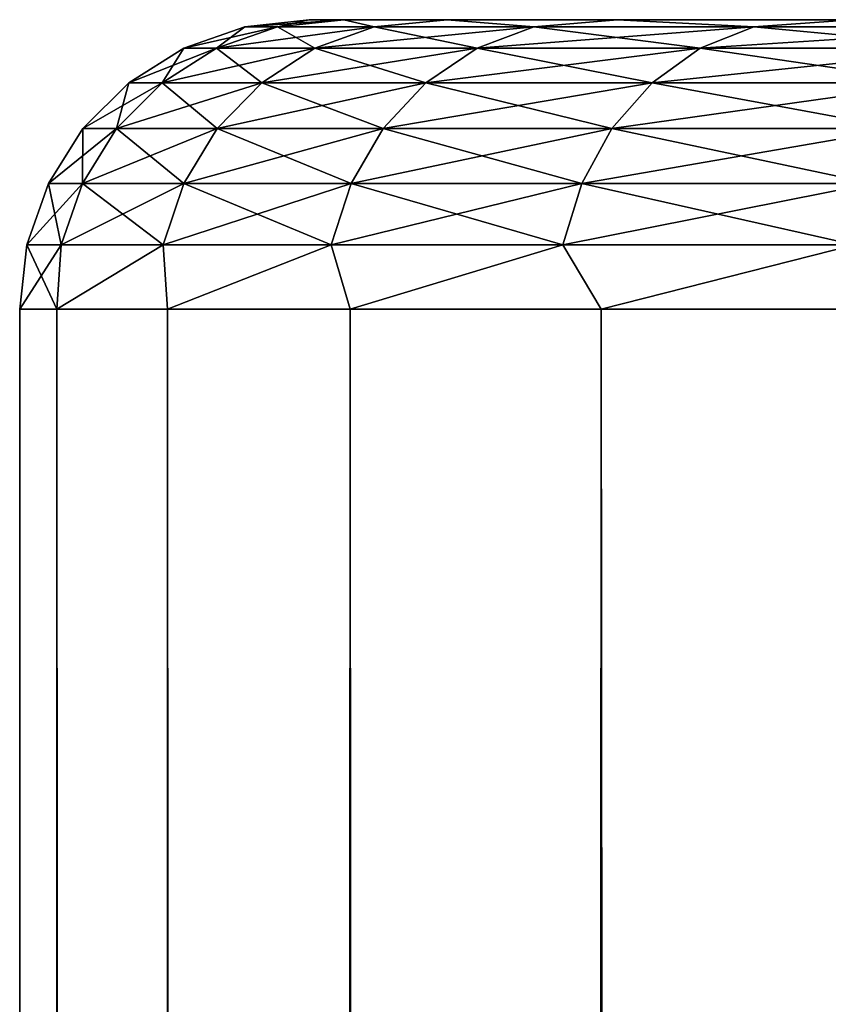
# Model space of a CAD drawing. Extents: x -265 to 265, y 0 to 1307.
# Tile 345 of 436: x -265 to -262.21, y 1296.6 to 1300. Entities that reach past the tile are written whole.
import ezdxf

# ---------------------------------------------------------------- set-up
doc = ezdxf.new("R2010")
doc.units = 0
doc.header["$LTSCALE"] = 65.185185
for name, color, linetype in [('2', 7, 'CONTINUOUS'), ('3', 7, 'CONTINUOUS'), ('4', 7, 'CONTINUOUS'), ('7', 7, 'CONTINUOUS'), ('8', 7, 'CONTINUOUS')]:
    doc.layers.add(name, color=color, linetype=linetype)

msp = doc.modelspace()

# ---------------------------------------------------------------- linework, layer by layer
at = {"layer": '2', "color": 7, "linetype": 'CONTINUOUS'}
for points in [[(-264, 1300), (-263.8802, 1300, 1.8273), (-263.8802, 1300, -1.8273), (-264, 1300)], [(-263.8802, 1300, 1.8273), (-263.523, 1300, 3.6234), (-263.8802, 1300, -1.8273), (-263.8802, 1300, 1.8273)], [(-263.523, 1300, 3.6234), (-263.523, 1300, -3.6234), (-263.8802, 1300, -1.8273), (-263.523, 1300, 3.6234)], [(-263.523, 1300, 3.6234), (-262.9343, 1300, 5.3575), (-263.523, 1300, -3.6234), (-263.523, 1300, 3.6234)], [(-262.9343, 1300, 5.3575), (-262.9343, 1300, -5.3575), (-263.523, 1300, -3.6234), (-262.9343, 1300, 5.3575)], [(-262.9343, 1300, 5.3575), (-262.1244, 1300, 7), (-262.9343, 1300, -5.3575), (-262.9343, 1300, 5.3575)], [(-262.1244, 1300, 7), (-262.1244, 1300, -7), (-262.9343, 1300, -5.3575), (-262.1244, 1300, 7)]]:
    msp.add_3dface(points, dxfattribs=at)
at = {"layer": '3', "color": 7, "linetype": 'CONTINUOUS'}
for points in [[(-265, 1), (-264.8717, 1, 1.9579), (-265, 1299), (-265, 1)], [(-265, 1299), (-264.8717, 1, 1.9579), (-264.8717, 1299, 1.9579), (-265, 1299)], [(-264.8717, 1, 1.9579), (-264.4889, 1, 3.8823), (-264.8717, 1299, 1.9579), (-264.8717, 1, 1.9579)], [(-264.8717, 1299, 1.9579), (-264.4889, 1, 3.8823), (-264.4889, 1299, 3.8823), (-264.8717, 1299, 1.9579)], [(-264.4889, 1, 3.8823), (-263.8582, 1, 5.7403), (-264.4889, 1299, 3.8823), (-264.4889, 1, 3.8823)], [(-264.4889, 1299, 3.8823), (-263.8582, 1, 5.7403), (-263.8582, 1299, 5.7403), (-264.4889, 1299, 3.8823)], [(-263.8582, 1, 5.7403), (-262.9904, 1, 7.5), (-263.8582, 1299, 5.7403), (-263.8582, 1, 5.7403)], [(-263.8582, 1299, 5.7403), (-262.9904, 1, 7.5), (-262.9904, 1299, 7.5), (-263.8582, 1299, 5.7403)], [(-262.9904, 1, 7.5), (-261.9003, 1, 9.1314), (-262.9904, 1299, 7.5), (-262.9904, 1, 7.5)], [(-262.9904, 1299, 7.5), (-261.9003, 1, 9.1314), (-261.9003, 1299, 9.1314), (-262.9904, 1299, 7.5)]]:
    msp.add_3dface(points, dxfattribs=at)
at = {"layer": '4', "color": 7, "linetype": 'CONTINUOUS'}
for points in [[(-265, 1), (-265, 1299), (-264.8717, 1299, -1.9579), (-265, 1)], [(-264.8717, 1, -1.9579), (-265, 1), (-264.8717, 1299, -1.9579), (-264.8717, 1, -1.9579)], [(-264.4889, 1, -3.8823), (-264.8717, 1, -1.9579), (-264.4889, 1299, -3.8823), (-264.4889, 1, -3.8823)], [(-264.4889, 1299, -3.8823), (-264.8717, 1, -1.9579), (-264.8717, 1299, -1.9579), (-264.4889, 1299, -3.8823)], [(-263.8582, 1, -5.7403), (-264.4889, 1, -3.8823), (-263.8582, 1299, -5.7403), (-263.8582, 1, -5.7403)], [(-263.8582, 1299, -5.7403), (-264.4889, 1, -3.8823), (-264.4889, 1299, -3.8823), (-263.8582, 1299, -5.7403)], [(-262.9904, 1, -7.5), (-263.8582, 1, -5.7403), (-262.9904, 1299, -7.5), (-262.9904, 1, -7.5)], [(-262.9904, 1299, -7.5), (-263.8582, 1, -5.7403), (-263.8582, 1299, -5.7403), (-262.9904, 1299, -7.5)], [(-261.9003, 1, -9.1314), (-262.9904, 1, -7.5), (-261.9003, 1299, -9.1314), (-261.9003, 1, -9.1314)], [(-261.9003, 1299, -9.1314), (-262.9904, 1, -7.5), (-262.9904, 1299, -7.5), (-261.9003, 1299, -9.1314)]]:
    msp.add_3dface(points, dxfattribs=at)
at = {"layer": '7', "color": 7, "linetype": 'CONTINUOUS'}
for points in [[(-264.3193, 1299.9014, 1.8089), (-264.2214, 1299.9752), (-264.4331, 1299.9014), (-264.3193, 1299.9014, 1.8089)], [(-264.1093, 1299.9752, 1.7824), (-264.2214, 1299.9752), (-264.3193, 1299.9014, 1.8089), (-264.1093, 1299.9752, 1.7824)], [(-263.9796, 1299.9014, 3.5894), (-264.1093, 1299.9752, 1.7824), (-264.3193, 1299.9014, 1.8089), (-263.9796, 1299.9014, 3.5894)], [(-264.1093, 1299.9752, 1.7824), (-264, 1300), (-264.2214, 1299.9752), (-264.1093, 1299.9752, 1.7824)], [(-263.8802, 1300, 1.8273), (-264, 1300), (-264.1093, 1299.9752, 1.7824), (-263.8802, 1300, 1.8273)], [(-263.7746, 1299.9752, 3.5367), (-263.8802, 1300, 1.8273), (-264.1093, 1299.9752, 1.7824), (-263.7746, 1299.9752, 3.5367)], [(-263.7746, 1299.9752, 3.5367), (-264.1093, 1299.9752, 1.7824), (-263.9796, 1299.9014, 3.5894), (-263.7746, 1299.9752, 3.5367)], [(-263.4195, 1299.9014, 5.3132), (-263.7746, 1299.9752, 3.5367), (-263.9796, 1299.9014, 3.5894), (-263.4195, 1299.9014, 5.3132)], [(-263.523, 1300, 3.6234), (-263.8802, 1300, 1.8273), (-263.7746, 1299.9752, 3.5367), (-263.523, 1300, 3.6234)], [(-263.2227, 1299.9752, 5.2353), (-263.523, 1300, 3.6234), (-263.7746, 1299.9752, 3.5367), (-263.2227, 1299.9752, 5.2353)], [(-263.2227, 1299.9752, 5.2353), (-263.7746, 1299.9752, 3.5367), (-263.4195, 1299.9014, 5.3132), (-263.2227, 1299.9752, 5.2353)], [(-262.9343, 1300, 5.3575), (-263.523, 1300, 3.6234), (-263.2227, 1299.9752, 5.2353), (-262.9343, 1300, 5.3575)], [(-262.6478, 1299.9014, 6.9532), (-263.2227, 1299.9752, 5.2353), (-263.4195, 1299.9014, 5.3132), (-262.6478, 1299.9014, 6.9532)], [(-262.4623, 1299.9752, 6.8512), (-262.9343, 1300, 5.3575), (-263.2227, 1299.9752, 5.2353), (-262.4623, 1299.9752, 6.8512)], [(-262.4623, 1299.9752, 6.8512), (-263.2227, 1299.9752, 5.2353), (-262.6478, 1299.9014, 6.9532), (-262.4623, 1299.9752, 6.8512)], [(-262.1244, 1300, 7), (-262.9343, 1300, 5.3575), (-262.4623, 1299.9752, 6.8512), (-262.1244, 1300, 7)], [(-261.6766, 1299.9014, 8.4835), (-262.4623, 1299.9752, 6.8512), (-262.6478, 1299.9014, 6.9532), (-261.6766, 1299.9014, 8.4835)], [(-261.5054, 1299.9752, 8.3591), (-262.1244, 1300, 7), (-262.4623, 1299.9752, 6.8512), (-261.5054, 1299.9752, 8.3591)], [(-261.5054, 1299.9752, 8.3591), (-262.4623, 1299.9752, 6.8512), (-261.6766, 1299.9014, 8.4835), (-261.5054, 1299.9752, 8.3591)], [(-264.5077, 1299.7823, 1.8327), (-264.4331, 1299.9014), (-264.623, 1299.7823), (-264.5077, 1299.7823, 1.8327)], [(-264.3193, 1299.9014, 1.8089), (-264.4331, 1299.9014), (-264.5077, 1299.7823, 1.8327), (-264.3193, 1299.9014, 1.8089)], [(-264.1636, 1299.7823, 3.6366), (-264.3193, 1299.9014, 1.8089), (-264.5077, 1299.7823, 1.8327), (-264.1636, 1299.7823, 3.6366)], [(-263.9796, 1299.9014, 3.5894), (-264.3193, 1299.9014, 1.8089), (-264.1636, 1299.7823, 3.6366), (-263.9796, 1299.9014, 3.5894)], [(-263.5961, 1299.7823, 5.3831), (-263.9796, 1299.9014, 3.5894), (-264.1636, 1299.7823, 3.6366), (-263.5961, 1299.7823, 5.3831)], [(-263.4195, 1299.9014, 5.3132), (-263.9796, 1299.9014, 3.5894), (-263.5961, 1299.7823, 5.3831), (-263.4195, 1299.9014, 5.3132)], [(-262.8142, 1299.7823, 7.0447), (-263.4195, 1299.9014, 5.3132), (-263.5961, 1299.7823, 5.3831), (-262.8142, 1299.7823, 7.0447)], [(-262.6478, 1299.9014, 6.9532), (-263.4195, 1299.9014, 5.3132), (-262.8142, 1299.7823, 7.0447), (-262.6478, 1299.9014, 6.9532)], [(-261.8302, 1299.7823, 8.5952), (-262.6478, 1299.9014, 6.9532), (-262.8142, 1299.7823, 7.0447), (-261.8302, 1299.7823, 8.5952)], [(-261.6766, 1299.9014, 8.4835), (-262.6478, 1299.9014, 6.9532), (-261.8302, 1299.7823, 8.5952), (-261.6766, 1299.9014, 8.4835)], [(-264.665, 1299.6238, 1.8526), (-264.623, 1299.7823), (-264.7816, 1299.6238), (-264.665, 1299.6238, 1.8526)], [(-264.5077, 1299.7823, 1.8327), (-264.623, 1299.7823), (-264.665, 1299.6238, 1.8526), (-264.5077, 1299.7823, 1.8327)], [(-264.3172, 1299.6238, 3.676), (-264.5077, 1299.7823, 1.8327), (-264.665, 1299.6238, 1.8526), (-264.3172, 1299.6238, 3.676)], [(-264.1636, 1299.7823, 3.6366), (-264.5077, 1299.7823, 1.8327), (-264.3172, 1299.6238, 3.676), (-264.1636, 1299.7823, 3.6366)], [(-263.7435, 1299.6238, 5.4415), (-264.1636, 1299.7823, 3.6366), (-264.3172, 1299.6238, 3.676), (-263.7435, 1299.6238, 5.4415)], [(-263.5961, 1299.7823, 5.3831), (-264.1636, 1299.7823, 3.6366), (-263.7435, 1299.6238, 5.4415), (-263.5961, 1299.7823, 5.3831)], [(-262.9532, 1299.6238, 7.1211), (-263.5961, 1299.7823, 5.3831), (-263.7435, 1299.6238, 5.4415), (-262.9532, 1299.6238, 7.1211)], [(-262.8142, 1299.7823, 7.0447), (-263.5961, 1299.7823, 5.3831), (-262.9532, 1299.6238, 7.1211), (-262.8142, 1299.7823, 7.0447)], [(-261.9585, 1299.6238, 8.6884), (-262.8142, 1299.7823, 7.0447), (-262.9532, 1299.6238, 7.1211), (-261.9585, 1299.6238, 8.6884)], [(-261.8302, 1299.7823, 8.5952), (-262.8142, 1299.7823, 7.0447), (-261.9585, 1299.6238, 8.6884), (-261.8302, 1299.7823, 8.5952)], [(-264.7834, 1299.4341, 1.8676), (-264.7816, 1299.6238), (-264.9009, 1299.4341), (-264.7834, 1299.4341, 1.8676)], [(-264.665, 1299.6238, 1.8526), (-264.7816, 1299.6238), (-264.7834, 1299.4341, 1.8676), (-264.665, 1299.6238, 1.8526)], [(-264.4327, 1299.4341, 3.7057), (-264.665, 1299.6238, 1.8526), (-264.7834, 1299.4341, 1.8676), (-264.4327, 1299.4341, 3.7057)], [(-264.3172, 1299.6238, 3.676), (-264.665, 1299.6238, 1.8526), (-264.4327, 1299.4341, 3.7057), (-264.3172, 1299.6238, 3.676)], [(-263.8545, 1299.4341, 5.4854), (-264.3172, 1299.6238, 3.676), (-264.4327, 1299.4341, 3.7057), (-263.8545, 1299.4341, 5.4854)], [(-263.7435, 1299.6238, 5.4415), (-264.3172, 1299.6238, 3.676), (-263.8545, 1299.4341, 5.4854), (-263.7435, 1299.6238, 5.4415)], [(-263.0577, 1299.4341, 7.1785), (-263.7435, 1299.6238, 5.4415), (-263.8545, 1299.4341, 5.4854), (-263.0577, 1299.4341, 7.1785)], [(-262.9532, 1299.6238, 7.1211), (-263.7435, 1299.6238, 5.4415), (-263.0577, 1299.4341, 7.1785), (-262.9532, 1299.6238, 7.1211)], [(-262.0551, 1299.4341, 8.7585), (-262.9532, 1299.6238, 7.1211), (-263.0577, 1299.4341, 7.1785), (-262.0551, 1299.4341, 8.7585)], [(-261.9585, 1299.6238, 8.6884), (-262.9532, 1299.6238, 7.1211), (-262.0551, 1299.4341, 8.7585), (-261.9585, 1299.6238, 8.6884)], [(-264.8568, 1299.2225, 1.8769), (-264.9009, 1299.4341), (-264.9749, 1299.2225), (-264.8568, 1299.2225, 1.8769)], [(-264.7834, 1299.4341, 1.8676), (-264.9009, 1299.4341), (-264.8568, 1299.2225, 1.8769), (-264.7834, 1299.4341, 1.8676)], [(-264.5045, 1299.2225, 3.7241), (-264.7834, 1299.4341, 1.8676), (-264.8568, 1299.2225, 1.8769), (-264.5045, 1299.2225, 3.7241)], [(-264.4327, 1299.4341, 3.7057), (-264.7834, 1299.4341, 1.8676), (-264.5045, 1299.2225, 3.7241), (-264.4327, 1299.4341, 3.7057)], [(-263.9233, 1299.2225, 5.5126), (-264.4327, 1299.4341, 3.7057), (-264.5045, 1299.2225, 3.7241), (-263.9233, 1299.2225, 5.5126)], [(-263.8545, 1299.4341, 5.4854), (-264.4327, 1299.4341, 3.7057), (-263.9233, 1299.2225, 5.5126), (-263.8545, 1299.4341, 5.4854)], [(-263.1226, 1299.2225, 7.2142), (-263.8545, 1299.4341, 5.4854), (-263.9233, 1299.2225, 5.5126), (-263.1226, 1299.2225, 7.2142)], [(-263.0577, 1299.4341, 7.1785), (-263.8545, 1299.4341, 5.4854), (-263.1226, 1299.2225, 7.2142), (-263.0577, 1299.4341, 7.1785)], [(-262.115, 1299.2225, 8.802), (-263.0577, 1299.4341, 7.1785), (-263.1226, 1299.2225, 7.2142), (-262.115, 1299.2225, 8.802)], [(-262.0551, 1299.4341, 8.7585), (-263.0577, 1299.4341, 7.1785), (-262.115, 1299.2225, 8.802), (-262.0551, 1299.4341, 8.7585)], [(-265, 1299), (-264.8717, 1299, 1.9579), (-264.9749, 1299.2225), (-265, 1299)], [(-264.8717, 1299, 1.9579), (-264.8568, 1299.2225, 1.8769), (-264.9749, 1299.2225), (-264.8717, 1299, 1.9579)], [(-264.8717, 1299, 1.9579), (-264.4889, 1299, 3.8823), (-264.5045, 1299.2225, 3.7241), (-264.8717, 1299, 1.9579)], [(-264.8717, 1299, 1.9579), (-264.5045, 1299.2225, 3.7241), (-264.8568, 1299.2225, 1.8769), (-264.8717, 1299, 1.9579)], [(-264.4889, 1299, 3.8823), (-263.9233, 1299.2225, 5.5126), (-264.5045, 1299.2225, 3.7241), (-264.4889, 1299, 3.8823)], [(-264.4889, 1299, 3.8823), (-263.8582, 1299, 5.7403), (-263.9233, 1299.2225, 5.5126), (-264.4889, 1299, 3.8823)], [(-263.8582, 1299, 5.7403), (-263.1226, 1299.2225, 7.2142), (-263.9233, 1299.2225, 5.5126), (-263.8582, 1299, 5.7403)], [(-263.8582, 1299, 5.7403), (-262.9904, 1299, 7.5), (-263.1226, 1299.2225, 7.2142), (-263.8582, 1299, 5.7403)], [(-262.9904, 1299, 7.5), (-262.115, 1299.2225, 8.802), (-263.1226, 1299.2225, 7.2142), (-262.9904, 1299, 7.5)], [(-262.9904, 1299, 7.5), (-261.9003, 1299, 9.1314), (-262.115, 1299.2225, 8.802), (-262.9904, 1299, 7.5)]]:
    msp.add_3dface(points, dxfattribs=at)
at = {"layer": '8', "color": 7, "linetype": 'CONTINUOUS'}
for points in [[(-264.4331, 1299.9014), (-264.2214, 1299.9752), (-264.1093, 1299.9752, -1.7824), (-264.4331, 1299.9014)], [(-264.4331, 1299.9014), (-264.1093, 1299.9752, -1.7824), (-264.3193, 1299.9014, -1.8089), (-264.4331, 1299.9014)], [(-264.1093, 1299.9752, -1.7824), (-263.7746, 1299.9752, -3.5367), (-264.3193, 1299.9014, -1.8089), (-264.1093, 1299.9752, -1.7824)], [(-264.3193, 1299.9014, -1.8089), (-263.7746, 1299.9752, -3.5367), (-263.9796, 1299.9014, -3.5894), (-264.3193, 1299.9014, -1.8089)], [(-264.2214, 1299.9752), (-264, 1300), (-263.8802, 1300, -1.8273), (-264.2214, 1299.9752)], [(-264.2214, 1299.9752), (-263.8802, 1300, -1.8273), (-264.1093, 1299.9752, -1.7824), (-264.2214, 1299.9752)], [(-264.1093, 1299.9752, -1.7824), (-263.8802, 1300, -1.8273), (-263.7746, 1299.9752, -3.5367), (-264.1093, 1299.9752, -1.7824)], [(-263.7746, 1299.9752, -3.5367), (-263.2227, 1299.9752, -5.2353), (-263.9796, 1299.9014, -3.5894), (-263.7746, 1299.9752, -3.5367)], [(-263.9796, 1299.9014, -3.5894), (-263.2227, 1299.9752, -5.2353), (-263.4195, 1299.9014, -5.3132), (-263.9796, 1299.9014, -3.5894)], [(-263.8802, 1300, -1.8273), (-263.523, 1300, -3.6234), (-263.7746, 1299.9752, -3.5367), (-263.8802, 1300, -1.8273)], [(-263.7746, 1299.9752, -3.5367), (-263.523, 1300, -3.6234), (-263.2227, 1299.9752, -5.2353), (-263.7746, 1299.9752, -3.5367)], [(-263.523, 1300, -3.6234), (-262.9343, 1300, -5.3575), (-263.2227, 1299.9752, -5.2353), (-263.523, 1300, -3.6234)], [(-263.2227, 1299.9752, -5.2353), (-262.4623, 1299.9752, -6.8512), (-263.4195, 1299.9014, -5.3132), (-263.2227, 1299.9752, -5.2353)], [(-263.4195, 1299.9014, -5.3132), (-262.4623, 1299.9752, -6.8512), (-262.6478, 1299.9014, -6.9532), (-263.4195, 1299.9014, -5.3132)], [(-263.2227, 1299.9752, -5.2353), (-262.9343, 1300, -5.3575), (-262.4623, 1299.9752, -6.8512), (-263.2227, 1299.9752, -5.2353)], [(-262.9343, 1300, -5.3575), (-262.1244, 1300, -7), (-262.4623, 1299.9752, -6.8512), (-262.9343, 1300, -5.3575)], [(-262.4623, 1299.9752, -6.8512), (-261.5054, 1299.9752, -8.3591), (-262.6478, 1299.9014, -6.9532), (-262.4623, 1299.9752, -6.8512)], [(-262.6478, 1299.9014, -6.9532), (-261.5054, 1299.9752, -8.3591), (-261.6766, 1299.9014, -8.4835), (-262.6478, 1299.9014, -6.9532)], [(-262.4623, 1299.9752, -6.8512), (-262.1244, 1300, -7), (-261.5054, 1299.9752, -8.3591), (-262.4623, 1299.9752, -6.8512)], [(-264.623, 1299.7823), (-264.4331, 1299.9014), (-264.3193, 1299.9014, -1.8089), (-264.623, 1299.7823)], [(-264.623, 1299.7823), (-264.3193, 1299.9014, -1.8089), (-264.5077, 1299.7823, -1.8327), (-264.623, 1299.7823)], [(-264.3193, 1299.9014, -1.8089), (-263.9796, 1299.9014, -3.5894), (-264.5077, 1299.7823, -1.8327), (-264.3193, 1299.9014, -1.8089)], [(-264.5077, 1299.7823, -1.8327), (-263.9796, 1299.9014, -3.5894), (-264.1636, 1299.7823, -3.6366), (-264.5077, 1299.7823, -1.8327)], [(-263.9796, 1299.9014, -3.5894), (-263.4195, 1299.9014, -5.3132), (-264.1636, 1299.7823, -3.6366), (-263.9796, 1299.9014, -3.5894)], [(-264.1636, 1299.7823, -3.6366), (-263.4195, 1299.9014, -5.3132), (-263.5961, 1299.7823, -5.3831), (-264.1636, 1299.7823, -3.6366)], [(-263.4195, 1299.9014, -5.3132), (-262.6478, 1299.9014, -6.9532), (-263.5961, 1299.7823, -5.3831), (-263.4195, 1299.9014, -5.3132)], [(-263.5961, 1299.7823, -5.3831), (-262.6478, 1299.9014, -6.9532), (-262.8142, 1299.7823, -7.0447), (-263.5961, 1299.7823, -5.3831)], [(-262.6478, 1299.9014, -6.9532), (-261.6766, 1299.9014, -8.4835), (-262.8142, 1299.7823, -7.0447), (-262.6478, 1299.9014, -6.9532)], [(-262.8142, 1299.7823, -7.0447), (-261.6766, 1299.9014, -8.4835), (-261.8302, 1299.7823, -8.5952), (-262.8142, 1299.7823, -7.0447)], [(-264.7816, 1299.6238), (-264.623, 1299.7823), (-264.5077, 1299.7823, -1.8327), (-264.7816, 1299.6238)], [(-264.7816, 1299.6238), (-264.5077, 1299.7823, -1.8327), (-264.665, 1299.6238, -1.8526), (-264.7816, 1299.6238)], [(-264.5077, 1299.7823, -1.8327), (-264.1636, 1299.7823, -3.6366), (-264.665, 1299.6238, -1.8526), (-264.5077, 1299.7823, -1.8327)], [(-264.665, 1299.6238, -1.8526), (-264.1636, 1299.7823, -3.6366), (-264.3172, 1299.6238, -3.676), (-264.665, 1299.6238, -1.8526)], [(-264.1636, 1299.7823, -3.6366), (-263.5961, 1299.7823, -5.3831), (-264.3172, 1299.6238, -3.676), (-264.1636, 1299.7823, -3.6366)], [(-264.3172, 1299.6238, -3.676), (-263.5961, 1299.7823, -5.3831), (-263.7435, 1299.6238, -5.4415), (-264.3172, 1299.6238, -3.676)], [(-263.5961, 1299.7823, -5.3831), (-262.8142, 1299.7823, -7.0447), (-263.7435, 1299.6238, -5.4415), (-263.5961, 1299.7823, -5.3831)], [(-263.7435, 1299.6238, -5.4415), (-262.8142, 1299.7823, -7.0447), (-262.9532, 1299.6238, -7.1211), (-263.7435, 1299.6238, -5.4415)], [(-262.8142, 1299.7823, -7.0447), (-261.8302, 1299.7823, -8.5952), (-262.9532, 1299.6238, -7.1211), (-262.8142, 1299.7823, -7.0447)], [(-262.9532, 1299.6238, -7.1211), (-261.8302, 1299.7823, -8.5952), (-261.9585, 1299.6238, -8.6884), (-262.9532, 1299.6238, -7.1211)], [(-264.9009, 1299.4341), (-264.7816, 1299.6238), (-264.665, 1299.6238, -1.8526), (-264.9009, 1299.4341)], [(-264.9009, 1299.4341), (-264.665, 1299.6238, -1.8526), (-264.7834, 1299.4341, -1.8676), (-264.9009, 1299.4341)], [(-264.665, 1299.6238, -1.8526), (-264.3172, 1299.6238, -3.676), (-264.7834, 1299.4341, -1.8676), (-264.665, 1299.6238, -1.8526)], [(-264.7834, 1299.4341, -1.8676), (-264.3172, 1299.6238, -3.676), (-264.4327, 1299.4341, -3.7057), (-264.7834, 1299.4341, -1.8676)], [(-264.3172, 1299.6238, -3.676), (-263.7435, 1299.6238, -5.4415), (-264.4327, 1299.4341, -3.7057), (-264.3172, 1299.6238, -3.676)], [(-264.4327, 1299.4341, -3.7057), (-263.7435, 1299.6238, -5.4415), (-263.8545, 1299.4341, -5.4854), (-264.4327, 1299.4341, -3.7057)], [(-263.7435, 1299.6238, -5.4415), (-262.9532, 1299.6238, -7.1211), (-263.8545, 1299.4341, -5.4854), (-263.7435, 1299.6238, -5.4415)], [(-263.8545, 1299.4341, -5.4854), (-262.9532, 1299.6238, -7.1211), (-263.0577, 1299.4341, -7.1785), (-263.8545, 1299.4341, -5.4854)], [(-262.9532, 1299.6238, -7.1211), (-261.9585, 1299.6238, -8.6884), (-263.0577, 1299.4341, -7.1785), (-262.9532, 1299.6238, -7.1211)], [(-263.0577, 1299.4341, -7.1785), (-261.9585, 1299.6238, -8.6884), (-262.0551, 1299.4341, -8.7585), (-263.0577, 1299.4341, -7.1785)], [(-264.9749, 1299.2225), (-264.9009, 1299.4341), (-264.7834, 1299.4341, -1.8676), (-264.9749, 1299.2225)], [(-264.9749, 1299.2225), (-264.7834, 1299.4341, -1.8676), (-264.8568, 1299.2225, -1.8769), (-264.9749, 1299.2225)], [(-264.7834, 1299.4341, -1.8676), (-264.4327, 1299.4341, -3.7057), (-264.8568, 1299.2225, -1.8769), (-264.7834, 1299.4341, -1.8676)], [(-264.8568, 1299.2225, -1.8769), (-264.4327, 1299.4341, -3.7057), (-264.5045, 1299.2225, -3.7241), (-264.8568, 1299.2225, -1.8769)], [(-264.4327, 1299.4341, -3.7057), (-263.8545, 1299.4341, -5.4854), (-264.5045, 1299.2225, -3.7241), (-264.4327, 1299.4341, -3.7057)], [(-264.5045, 1299.2225, -3.7241), (-263.8545, 1299.4341, -5.4854), (-263.9233, 1299.2225, -5.5126), (-264.5045, 1299.2225, -3.7241)], [(-263.8545, 1299.4341, -5.4854), (-263.0577, 1299.4341, -7.1785), (-263.9233, 1299.2225, -5.5126), (-263.8545, 1299.4341, -5.4854)], [(-263.9233, 1299.2225, -5.5126), (-263.0577, 1299.4341, -7.1785), (-263.1226, 1299.2225, -7.2142), (-263.9233, 1299.2225, -5.5126)], [(-263.0577, 1299.4341, -7.1785), (-262.0551, 1299.4341, -8.7585), (-263.1226, 1299.2225, -7.2142), (-263.0577, 1299.4341, -7.1785)], [(-263.1226, 1299.2225, -7.2142), (-262.0551, 1299.4341, -8.7585), (-262.115, 1299.2225, -8.802), (-263.1226, 1299.2225, -7.2142)], [(-264.8717, 1299, -1.9579), (-265, 1299), (-264.8568, 1299.2225, -1.8769), (-264.8717, 1299, -1.9579)], [(-265, 1299), (-264.9749, 1299.2225), (-264.8568, 1299.2225, -1.8769), (-265, 1299)], [(-264.4889, 1299, -3.8823), (-264.8717, 1299, -1.9579), (-264.5045, 1299.2225, -3.7241), (-264.4889, 1299, -3.8823)], [(-264.8717, 1299, -1.9579), (-264.8568, 1299.2225, -1.8769), (-264.5045, 1299.2225, -3.7241), (-264.8717, 1299, -1.9579)], [(-264.4889, 1299, -3.8823), (-264.5045, 1299.2225, -3.7241), (-263.9233, 1299.2225, -5.5126), (-264.4889, 1299, -3.8823)], [(-263.8582, 1299, -5.7403), (-264.4889, 1299, -3.8823), (-263.9233, 1299.2225, -5.5126), (-263.8582, 1299, -5.7403)], [(-263.8582, 1299, -5.7403), (-263.9233, 1299.2225, -5.5126), (-263.1226, 1299.2225, -7.2142), (-263.8582, 1299, -5.7403)], [(-262.9904, 1299, -7.5), (-263.8582, 1299, -5.7403), (-263.1226, 1299.2225, -7.2142), (-262.9904, 1299, -7.5)], [(-262.9904, 1299, -7.5), (-263.1226, 1299.2225, -7.2142), (-262.115, 1299.2225, -8.802), (-262.9904, 1299, -7.5)], [(-261.9003, 1299, -9.1314), (-262.9904, 1299, -7.5), (-262.115, 1299.2225, -8.802), (-261.9003, 1299, -9.1314)]]:
    msp.add_3dface(points, dxfattribs=at)

doc.saveas('drawing.dxf')
